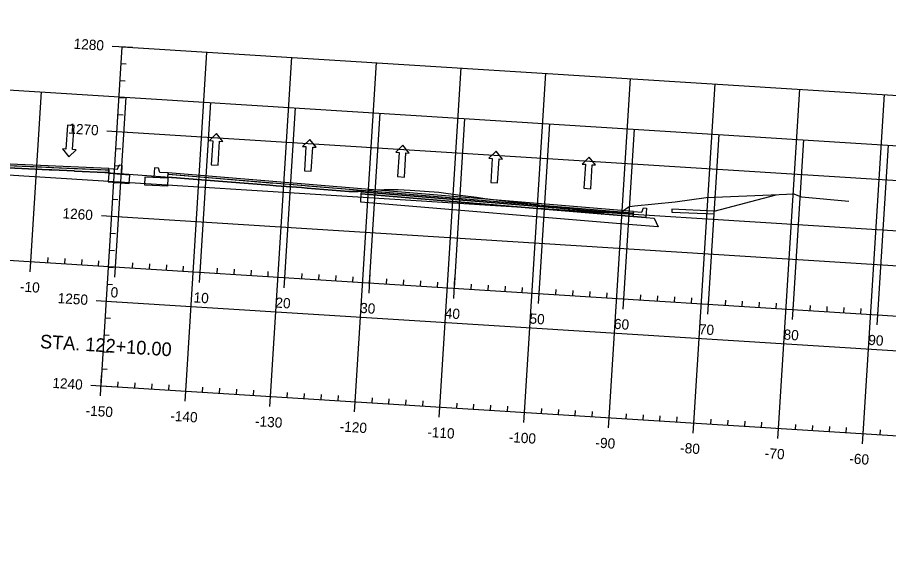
# Model space of a CAD drawing. Extents: x 658976 to 668726, y 639543 to 647196.
# Drawn here: x 660353 to 660866, y 641901 to 642211 of the extents above; entities that cross this region are included whole.
import ezdxf

# ---------------------------------------------------------------- set-up
doc = ezdxf.new("R2010")
doc.units = 0
for name, color, linetype in [('R_Axis', 7, 'Continuous'), ('R_Axis Annot', 7, 'Continuous'), ('R_Exist Surface', 7, 'Continuous'), ('R_Fin Surface', 7, 'Continuous'), ('R_Grid', 7, 'Continuous'), ('R_MOT', 7, 'Continuous'), ('R_Proposed Const Limits', 7, 'Continuous'), ('R_Proposed Road', 7, 'Continuous'), ('R_Sub Surface', 7, 'Continuous')]:
    doc.layers.add(name, color=color, linetype=linetype)

msp = doc.modelspace()

# ---------------------------------------------------------------- linework, layer by layer
for points in [[(660406.87, 642122.59), (660411.85, 642122.18), (660412.84, 642124.62), (660414.5, 642124.52), (660414.16, 642119.06), (660406.69, 642119.68)], [(660441.77, 642120), (660436.78, 642120.21), (660436.1, 642122.76), (660433.61, 642122.92), (660433.26, 642117.44), (660441.59, 642117.09)], [(660715.89, 642097.27), (660720.87, 642096.86), (660721.86, 642099.3), (660723.52, 642099.2), (660723.18, 642093.74), (660715.71, 642094.36)]]:
    msp.add_lwpolyline(points, close=True)
at = {"layer": 'R_Axis'}
for p, q in [((660402.17, 641994.63), (660414.7, 642194.23)), ((660408.72, 642194.61), (660420.69, 642193.86)), ((660414.08, 642184.25), (660417.07, 642184.07)), ((660413.45, 642174.27), (660416.44, 642174.09)), ((660412.82, 642164.29), (660415.82, 642164.11)), ((660412.2, 642154.31), (660415.19, 642154.12)), ((660405.58, 642144.71), (660417.56, 642143.96)), ((660410.94, 642134.35), (660413.94, 642134.16)), ((660410.32, 642124.37), (660413.31, 642124.18)), ((659662.22, 642111.64), (661159.27, 642017.62)), ((660409.69, 642114.39), (660412.68, 642114.2)), ((660409.06, 642104.41), (660412.06, 642104.22)), ((660402.45, 642094.81), (660414.42, 642094.05)), ((660407.81, 642084.45), (660410.8, 642084.26)), ((660360.46, 642061.78), (660361.22, 642073.76)), ((660370.82, 642067.14), (660371.01, 642070.13)), ((660380.8, 642066.51), (660380.99, 642069.51)), ((660407.18, 642074.47), (660410.18, 642074.28)), ((660410.37, 642058.65), (660411.12, 642070.62)), ((660390.78, 642065.89), (660390.97, 642068.88)), ((660400.76, 642065.26), (660400.95, 642068.25)), ((660406.56, 642064.49), (660409.55, 642064.3)), ((660420.72, 642064.01), (660420.91, 642067)), ((660430.7, 642063.38), (660430.89, 642066.37)), ((660440.68, 642062.75), (660440.87, 642065.75)), ((660450.66, 642062.13), (660450.85, 642065.12)), ((660460.27, 642055.51), (660461.02, 642067.49)), ((660510.17, 642052.38), (660510.92, 642064.35)), ((660470.62, 642060.87), (660470.81, 642063.87)), ((660480.6, 642060.25), (660480.79, 642063.24)), ((660490.58, 642059.62), (660490.77, 642062.61)), ((660500.57, 642058.99), (660500.75, 642061.99)), ((660520.53, 642057.74), (660520.71, 642060.73)), ((660530.51, 642057.11), (660530.69, 642060.11)), ((660540.49, 642056.49), (660540.67, 642059.48)), ((660560.07, 642049.24), (660560.82, 642061.22)), ((660405.93, 642054.51), (660408.92, 642054.32)), ((660550.47, 642055.86), (660550.65, 642058.85)), ((660570.43, 642054.6), (660570.62, 642057.6)), ((660580.41, 642053.98), (660580.6, 642056.97)), ((660590.39, 642053.35), (660590.58, 642056.35)), ((660600.37, 642052.72), (660600.56, 642055.72)), ((660609.97, 642046.11), (660610.72, 642058.09)), ((660620.33, 642051.47), (660620.52, 642054.46)), ((660659.87, 642042.98), (660660.63, 642054.95)), ((660630.31, 642050.84), (660630.5, 642053.84)), ((660640.29, 642050.22), (660640.48, 642053.21)), ((660650.27, 642049.59), (660650.46, 642052.58)), ((660670.23, 642048.34), (660670.42, 642051.33)), ((660680.21, 642047.71), (660680.4, 642050.7)), ((660690.19, 642047.08), (660690.38, 642050.08)), ((660700.17, 642046.46), (660700.36, 642049.45)), ((660709.78, 642039.84), (660710.53, 642051.82)), ((660399.31, 642044.91), (660411.29, 642044.15)), ((660720.13, 642045.2), (660720.32, 642048.2)), ((660730.11, 642044.58), (660730.3, 642047.57)), ((660740.09, 642043.95), (660740.28, 642046.94)), ((660750.07, 642043.32), (660750.26, 642046.32)), ((660759.68, 642036.71), (660760.43, 642048.68)), ((660770.03, 642042.07), (660770.22, 642045.06)), ((660780.01, 642041.44), (660780.2, 642044.44)), ((660789.99, 642040.81), (660790.18, 642043.81)), ((660809.58, 642033.57), (660810.33, 642045.55)), ((660799.98, 642040.19), (660800.16, 642043.18)), ((660819.94, 642038.93), (660820.12, 642041.93)), ((660829.92, 642038.31), (660830.1, 642041.3)), ((660839.9, 642037.68), (660840.08, 642040.67)), ((660849.88, 642037.05), (660850.06, 642040.05)), ((660859.48, 642030.44), (660860.23, 642042.42)), ((660404.67, 642034.55), (660407.67, 642034.36)), ((660404.05, 642024.57), (660407.04, 642024.38)), ((660403.42, 642014.59), (660406.42, 642014.4)), ((660402.79, 642004.61), (660405.79, 642004.42)), ((660401.79, 641988.64), (660402.54, 642000.62)), ((660396.18, 641995), (660408.16, 641994.25)), ((660402.17, 641994.63), (661899.22, 641900.61)), ((660412.15, 641994), (660412.34, 641996.99)), ((660422.13, 641993.37), (660422.32, 641996.37)), ((660432.11, 641992.75), (660432.3, 641995.74)), ((660442.09, 641992.12), (660442.28, 641995.11)), ((660451.69, 641985.51), (660452.45, 641997.48)), ((660462.05, 641990.87), (660462.24, 641993.86)), ((660472.03, 641990.24), (660472.22, 641993.23)), ((660482.01, 641989.61), (660482.2, 641992.61)), ((660501.59, 641982.37), (660502.35, 641994.35)), ((660491.99, 641988.99), (660492.18, 641991.98)), ((660511.95, 641987.73), (660512.14, 641990.73)), ((660521.93, 641987.11), (660522.12, 641990.1)), ((660531.91, 641986.48), (660532.1, 641989.47)), ((660541.89, 641985.85), (660542.08, 641988.85)), ((660551.5, 641979.24), (660552.25, 641991.21)), ((660561.85, 641984.6), (660562.04, 641987.59)), ((660601.4, 641976.1), (660602.15, 641988.08)), ((660571.83, 641983.97), (660572.02, 641986.97)), ((660581.81, 641983.34), (660582, 641986.34)), ((660591.79, 641982.72), (660591.98, 641985.71)), ((660611.75, 641981.46), (660611.94, 641984.46)), ((660621.73, 641980.84), (660621.92, 641983.83)), ((660631.72, 641980.21), (660631.9, 641983.2)), ((660641.7, 641979.58), (660641.88, 641982.58)), ((660651.3, 641972.97), (660652.05, 641984.95)), ((660661.66, 641978.33), (660661.84, 641981.32)), ((660671.64, 641977.7), (660671.82, 641980.7)), ((660681.62, 641977.08), (660681.8, 641980.07)), ((660691.6, 641976.45), (660691.79, 641979.44)), ((660701.2, 641969.83), (660701.95, 641981.81)), ((660711.56, 641975.2), (660711.75, 641978.19)), ((660721.54, 641974.57), (660721.73, 641977.56)), ((660751.1, 641966.7), (660751.86, 641978.68)), ((660731.52, 641973.94), (660731.71, 641976.94)), ((660741.5, 641973.32), (660741.69, 641976.31)), ((660761.46, 641972.06), (660761.65, 641975.06)), ((660771.44, 641971.44), (660771.63, 641974.43)), ((660781.42, 641970.81), (660781.61, 641973.8)), ((660791.4, 641970.18), (660791.59, 641973.18)), ((660801, 641963.57), (660801.76, 641975.54)), ((660811.36, 641968.93), (660811.55, 641971.92)), ((660850.91, 641960.43), (660851.66, 641972.41)), ((660821.34, 641968.3), (660821.53, 641971.3)), ((660831.32, 641967.67), (660831.51, 641970.67)), ((660841.3, 641967.05), (660841.49, 641970.04)), ((660861.26, 641965.79), (660861.45, 641968.79))]:
    msp.add_line(p, q, dxfattribs=at)
at = {"layer": 'R_Exist Surface'}
msp.add_lwpolyline([(660343.27, 642123.2), (660371.72, 642121.74), (660373.17, 642121.68), (660386.3, 642121.08), (660386.58, 642121.06), (660404.5, 642120.24), (660407.7, 642120.06), (660437.16, 642117.77), (660440.01, 642117.54), (660440.8, 642117.47), (660446.68, 642117.01), (660451.38, 642116.66), (660501.65, 642112.7), (660505.39, 642112.41), (660520.36, 642111.31), (660523.65, 642111.04), (660548.26, 642108.99), (660552.68, 642109.05), (660553.75, 642108.99), (660555.12, 642109.19), (660555.63, 642109.24), (660556.31, 642109.12), (660558.99, 642108.61), (660559.48, 642109.07), (660560.29, 642109.81), (660560.77, 642109.85), (660561.58, 642109.9), (660568.96, 642110.18), (660577.3, 642110.24), (660584.24, 642109.83), (660601.17, 642108.57), (660613.82, 642106.78), (660623.46, 642105.57), (660628.29, 642104.86), (660662.06, 642100.89), (660672.56, 642099.87), (660682.37, 642098.82), (660689.4, 642097.2), (660696.11, 642096.73), (660697.44, 642095.69), (660699.62, 642097.68), (660708.9, 642096.96), (660713.38, 642100.09), (660715.09, 642100.31), (660716.57, 642100.49), (660740.5, 642102.84), (660758.65, 642105.49), (660801.74, 642107.2), (660810.43, 642107.55), (660811.68, 642107.02), (660814.97, 642105.84), (660842.77, 642103.28)], dxfattribs=at)
at = {"layer": 'R_Fin Surface'}
msp.add_lwpolyline([(660343.35, 642124.47), (660371.82, 642123.25), (660373.26, 642123.19), (660386.4, 642122.63), (660386.68, 642122.62), (660404.6, 642121.85), (660406.82, 642121.76), (660406.71, 642120.12), (660404.5, 642120.24), (660386.58, 642121.06), (660386.3, 642121.08), (660373.17, 642121.68), (660371.72, 642121.74), (660343.27, 642123.2)], dxfattribs=at)
for points in [[(660441.59, 642117.09), (660441.28, 642112.1), (660427.95, 642112.66), (660428.27, 642117.65)], [(660441.72, 642119.16), (660446.79, 642118.74), (660451.49, 642118.35), (660501.74, 642114.19), (660505.48, 642113.88), (660520.44, 642112.64), (660523.74, 642112.37), (660548.35, 642110.32), (660552.73, 642109.96), (660553.81, 642109.87), (660555.16, 642109.76), (660555.66, 642109.72), (660555.63, 642109.24), (660555.12, 642109.19), (660553.75, 642108.99), (660552.68, 642109.05), (660548.26, 642108.99), (660523.65, 642111.04), (660520.36, 642111.31), (660505.39, 642112.41), (660501.65, 642112.7), (660451.38, 642116.66), (660446.68, 642117.01), (660441.61, 642117.41)], [(660555.61, 642108.89), (660715.79, 642095.61), (660715.71, 642094.36), (660555.53, 642107.64)], [(660555.66, 642109.72), (660715.84, 642096.44), (660715.79, 642095.61), (660555.61, 642108.89)]]:
    msp.add_lwpolyline(points, close=True, dxfattribs=at)
at = {"layer": 'R_Grid'}
for p, q in [((659668.48, 642211.45), (661165.54, 642117.43)), ((660402.17, 641994.63), (660414.7, 642194.23)), ((660414.7, 642194.23), (661911.75, 642100.21)), ((660452.07, 641991.49), (660464.61, 642191.1)), ((660501.97, 641988.36), (660514.51, 642187.97)), ((660551.87, 641985.23), (660564.41, 642184.83)), ((660601.77, 641982.09), (660614.31, 642181.7)), ((660651.68, 641978.96), (660664.21, 642178.56)), ((660701.58, 641975.82), (660714.11, 642175.43)), ((660751.48, 641972.69), (660764.02, 642172.3)), ((660360.84, 642067.77), (660367.11, 642167.57)), ((660801.38, 641969.56), (660813.92, 642169.16)), ((660410.74, 642064.63), (660417.01, 642164.44)), ((660851.28, 641966.42), (660863.82, 642166.03)), ((659665.35, 642161.55), (661162.4, 642067.52)), ((660460.64, 642061.5), (660466.91, 642161.3)), ((660510.55, 642058.37), (660516.81, 642158.17)), ((660560.45, 642055.23), (660566.72, 642155.03)), ((660610.35, 642052.1), (660616.62, 642151.9)), ((660660.25, 642048.96), (660666.52, 642148.77)), ((660411.57, 642144.33), (661908.62, 642050.31)), ((660710.15, 642045.83), (660716.42, 642145.63)), ((660760.05, 642042.7), (660766.32, 642142.5)), ((660809.96, 642039.56), (660816.22, 642139.36)), ((660859.86, 642036.43), (660866.13, 642136.23)), ((659662.22, 642111.64), (661159.27, 642017.62)), ((660408.44, 642094.43), (661905.49, 642000.41)), ((660405.3, 642044.53), (661902.35, 641950.51)), ((660402.17, 641994.63), (661899.22, 641900.61))]:
    msp.add_line(p, q, dxfattribs=at)
at = {"layer": 'R_MOT'}
for p, q in [((660382.37, 642148.11), (660381.48, 642133.94)), ((660386.36, 642147.86), (660382.37, 642148.11)), ((660385.47, 642133.69), (660386.36, 642147.86)), ((660470.28, 642143.09), (660466.02, 642138.96)), ((660474, 642138.46), (660470.28, 642143.09)), ((660466.02, 642138.96), (660468.01, 642138.83)), ((660468.01, 642138.83), (660467.12, 642124.66)), ((660471.11, 642124.41), (660472, 642138.58)), ((660472, 642138.58), (660474, 642138.46)), ((660525.17, 642139.64), (660520.91, 642135.51)), ((660528.89, 642135.01), (660525.17, 642139.64)), ((660580.07, 642136.19), (660575.8, 642132.06)), ((660583.78, 642131.56), (660580.07, 642136.19)), ((660381.48, 642133.94), (660379.48, 642134.06)), ((660379.48, 642134.06), (660383.2, 642129.44)), ((660383.2, 642129.44), (660387.47, 642133.56)), ((660387.47, 642133.56), (660385.47, 642133.69)), ((660520.91, 642135.51), (660522.9, 642135.39)), ((660522.9, 642135.39), (660522.01, 642121.21)), ((660526.01, 642120.96), (660526.9, 642135.14)), ((660526.9, 642135.14), (660528.89, 642135.01)), ((660575.8, 642132.06), (660577.8, 642131.94)), ((660577.8, 642131.94), (660576.91, 642117.76)), ((660580.9, 642117.51), (660581.79, 642131.69)), ((660581.79, 642131.69), (660583.78, 642131.56)), ((660634.96, 642132.74), (660630.69, 642128.62)), ((660638.68, 642128.12), (660634.96, 642132.74)), ((660630.69, 642128.62), (660632.69, 642128.49)), ((660632.69, 642128.49), (660631.8, 642114.32)), ((660635.79, 642114.06), (660636.68, 642128.24)), ((660636.68, 642128.24), (660638.68, 642128.12)), ((660689.85, 642129.3), (660685.58, 642125.17)), ((660693.57, 642124.67), (660689.85, 642129.3)), ((660467.12, 642124.66), (660471.11, 642124.41)), ((660522.01, 642121.21), (660526.01, 642120.96)), ((660685.58, 642125.17), (660687.58, 642125.04)), ((660687.58, 642125.04), (660686.69, 642110.87)), ((660690.68, 642110.62), (660691.57, 642124.79)), ((660691.57, 642124.79), (660693.57, 642124.67)), ((660576.91, 642117.76), (660580.9, 642117.51)), ((660631.8, 642114.32), (660635.79, 642114.06)), ((660686.69, 642110.87), (660690.68, 642110.62))]:
    msp.add_line(p, q, dxfattribs=at)
at = {"layer": 'R_Proposed Const Limits'}
for points in [[(660241.98, 642129.64), (660241.93, 642128.81), (660276.7, 642127.32), (660406.82, 642121.76), (660406.87, 642122.59), (660276.75, 642128.15)], [(660715.84, 642096.44), (660715.89, 642097.27), (660555.72, 642110.55), (660441.77, 642120), (660441.72, 642119.16), (660555.66, 642109.72)]]:
    msp.add_lwpolyline(points, close=True, dxfattribs=at)
msp.add_lwpolyline([(660763.5, 642097.49), (660763.5, 642097.49), (660799.9, 642107.13)], dxfattribs=at)
at = {"layer": 'R_Proposed Road'}
msp.add_lwpolyline([(660763.5, 642097.49), (660738.51, 642098.56), (660738.41, 642096.89), (660763.39, 642095.83)], close=True, dxfattribs=at)
at = {"layer": 'R_Sub Surface'}
for points in [[(660406.69, 642119.68), (660406.37, 642114.69), (660418.83, 642113.66), (660419.15, 642118.65)], [(660555.53, 642107.64), (660715.71, 642094.36), (660723.18, 642093.74), (660728.17, 642093.33), (660730.37, 642088.13), (660715.39, 642089.37), (660555.22, 642102.65)]]:
    msp.add_lwpolyline(points, close=True, dxfattribs=at)

# ---------------------------------------------------------------- texts
at = {"layer": 'R_Axis Annot'}
for s, height, p in [('1280', 6, (660385.9, 642193.04)), ('1270', 6, (660382.77, 642143.14)), ('1260', 6, (660379.35, 642093.25)), ('-10', 6, (660354.31, 642050.14)), ('1250', 6, (660376.5, 642043.33)), ('0', 6, (660407.66, 642046.79)), ('10', 6, (660456.57, 642043.72)), ('20', 6, (660504.77, 642040.69)), ('30', 6, (660554.68, 642037.56)), ('40', 6, (660604.58, 642034.42)), ('50', 6, (660654.48, 642031.29)), ('60', 6, (660704.24, 642028.17)), ('70', 6, (660754.28, 642025.02)), ('STA. 122+10.00', 8, (660366.06, 642016.84)), ('80', 6, (660804.18, 642021.89)), ('90', 6, (660854.09, 642018.75)), ('1240', 6, (660373.37, 641993.43)), ('-150', 6, (660392.96, 641977.17)), ('-140', 6, (660442.86, 641974.04)), ('-130', 6, (660492.76, 641970.9)), ('-120', 6, (660542.66, 641967.77)), ('-110', 6, (660594.26, 641964.53)), ('-100', 6, (660642.23, 641961.52)), ('-90', 6, (660693.36, 641958.3)), ('-80', 6, (660743.26, 641955.17)), ('-70', 6, (660793.16, 641952.04)), ('-60', 6, (660842.92, 641948.91))]:
    msp.add_text(s, height=height, rotation=356.4063, dxfattribs=at).set_placement(p)

doc.saveas('drawing.dxf')
